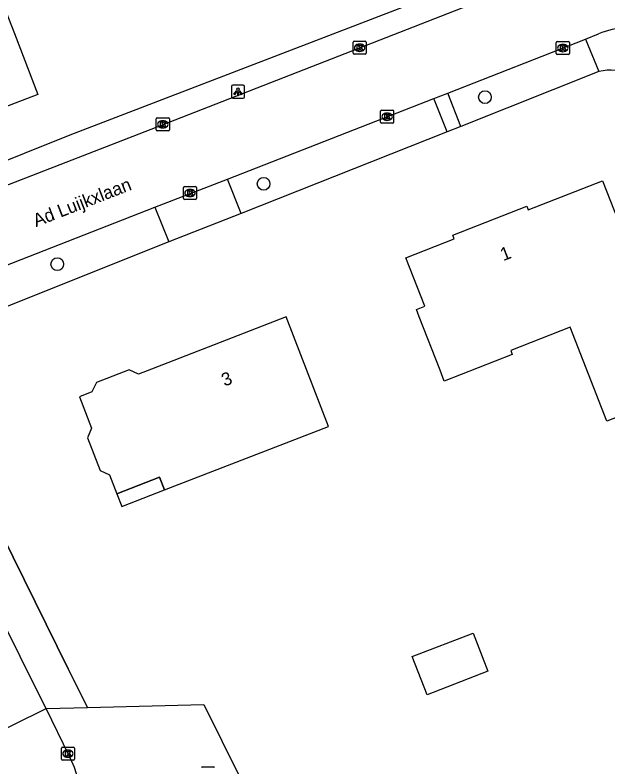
# Model space of a CAD drawing. Extents: x 157321 to 158827, y 386650 to 388532.
# Drawn here: x 158167.1 to 158212.6, y 386965.4 to 387023.2 of the extents above; entities that cross this region are included whole.
import ezdxf

# ---------------------------------------------------------------- set-up
doc = ezdxf.new("R2010")
doc.units = 0
for name, color, linetype in [('IMGEO_Boom', 7, 'Continuous'), ('IMGEO_Groenvoorziening', 7, 'Continuous'), ('IMGEO_Hek', 7, 'Continuous'), ('IMGEO_Kolk', 7, 'Continuous'), ('IMGEO_Lichtpunt', 7, 'Continuous'), ('IMGEO_Openbare_ruimte_label', 7, 'Continuous'), ('IMGEO_Pand', 7, 'Continuous'), ('IMGEO_Pand_nummerreeks', 7, 'Continuous'), ('IMGEO_Pand_overbouw', 7, 'Continuous'), ('IMGEO_Parkeervlak_open', 7, 'Continuous'), ('IMGEO_Rijbaan_lokaal_gesloten', 7, 'Continuous'), ('IMGEO_Rioolput', 7, 'Continuous'), ('IMGEO_Voetpad_open', 7, 'Continuous')]:
    doc.layers.add(name, color=color, linetype=linetype)

msp = doc.modelspace()

# ---------------------------------------------------------------- linework, layer by layer
at = {"layer": 'IMGEO_Boom'}
for centre in [(158203.118, 387016.859), (158186.141, 387010.206), (158170.316, 387004.038)]:
    msp.add_circle(centre, 0.489, dxfattribs=at)
at = {"layer": 'IMGEO_Groenvoorziening'}
for points in [[(158164.275, 387011.156), (158171.314, 387013.97), (158200.402, 387025.18), (158208.12, 387028.081)], [(158211.868, 387018.819), (158201.285, 387014.616)], [(158200.215, 387014.191), (158184.426, 387007.92)], [(158178.863, 387005.743), (158164.455, 387000), (158161.952, 386999.002), (158161.654, 386998.81), (158161.378, 386998.589), (158161.127, 386998.34), (158160.903, 386998.065), (158160.709, 386997.769), (158160.547, 386997.455), (158160.419, 386997.125), (158160.326, 386996.783), (158160.269, 386996.434), (158160.249, 386996.08), (158160.266, 386995.727), (158160.32, 386995.377), (158160.372, 386995.178), (158160.41, 386995.035), (158160.564, 386994.64), (158166.088, 386983.262), (158171.163, 386972.978), (158172.603, 386970.061), (158172.633, 386970.001)]]:
    msp.add_lwpolyline(points, dxfattribs=at)
at = {"layer": 'IMGEO_Hek'}
for points in [[(158171.314, 387013.97), (158200.402, 387025.18)], [(158171.163, 386972.978), (158166.088, 386983.262)], [(158172.633, 386970.001), (158172.603, 386970.061), (158171.163, 386972.978)]]:
    msp.add_lwpolyline(points, dxfattribs=at)
at = {"layer": 'IMGEO_Kolk'}
for p, q in [((158193.013, 387020.224), (158193.013, 387021.076)), ((158193.088, 387021.15), (158193.94, 387021.15)), ((158194.014, 387021.076), (158194.014, 387020.224)), ((158208.598, 387020.203), (158208.598, 387021.055)), ((158208.673, 387021.129), (158209.525, 387021.129)), ((158209.599, 387021.055), (158209.599, 387020.203)), ((158193.501, 387020.93), (158193.526, 387020.93)), ((158209.086, 387020.909), (158209.111, 387020.909)), ((158193.94, 387020.15), (158193.088, 387020.15)), ((158193.524, 387020.37), (158193.499, 387020.37)), ((158209.525, 387020.129), (158208.673, 387020.129)), ((158209.109, 387020.349), (158209.084, 387020.349)), ((158195.195, 387015.858), (158196.047, 387015.858)), ((158177.987, 387015.272), (158178.839, 387015.272)), ((158195.12, 387014.932), (158195.12, 387015.784)), ((158195.608, 387015.638), (158195.633, 387015.638)), ((158196.121, 387015.784), (158196.121, 387014.932)), ((158177.912, 387014.346), (158177.912, 387015.198)), ((158178.4, 387015.052), (158178.425, 387015.052)), ((158178.913, 387015.198), (158178.913, 387014.346)), ((158196.047, 387014.858), (158195.195, 387014.858)), ((158195.631, 387015.078), (158195.606, 387015.078)), ((158178.839, 387014.272), (158177.987, 387014.272)), ((158178.423, 387014.492), (158178.398, 387014.492)), ((158180.001, 387009.076), (158180.001, 387009.928)), ((158180.076, 387010.002), (158180.928, 387010.002)), ((158180.489, 387009.782), (158180.514, 387009.782)), ((158181.002, 387009.928), (158181.002, 387009.076)), ((158180.928, 387009.002), (158180.076, 387009.002)), ((158180.512, 387009.222), (158180.487, 387009.222)), ((158170.632, 386966.036), (158170.632, 386966.888)), ((158170.707, 386966.962), (158171.559, 386966.962)), ((158171.12, 386966.742), (158171.145, 386966.742)), ((158171.633, 386966.888), (158171.633, 386966.036)), ((158171.143, 386966.182), (158171.118, 386966.182)), ((158171.559, 386965.962), (158170.707, 386965.962))]:
    msp.add_line(p, q, dxfattribs=at)
for points in [[(158193.013, 387020.224), (158193.013, 387021.076)], [(158193.088, 387021.15), (158193.94, 387021.15)], [(158194.014, 387021.076), (158194.014, 387020.224)], [(158208.598, 387020.203), (158208.598, 387021.055)], [(158208.673, 387021.129), (158209.525, 387021.129)], [(158209.599, 387021.055), (158209.599, 387020.203)], [(158193.334, 387020.85), (158193.457, 387020.85), (158193.457, 387020.699), (158193.587, 387020.85), (158193.751, 387020.85), (158193.605, 387020.699), (158193.758, 387020.45), (158193.606, 387020.45), (158193.521, 387020.614), (158193.457, 387020.547), (158193.457, 387020.45), (158193.334, 387020.45), (158193.334, 387020.85)], [(158208.919, 387020.829), (158209.042, 387020.829), (158209.042, 387020.678), (158209.172, 387020.829), (158209.336, 387020.829), (158209.19, 387020.678), (158209.343, 387020.429), (158209.191, 387020.429), (158209.106, 387020.593), (158209.042, 387020.526), (158209.042, 387020.429), (158208.919, 387020.429), (158208.919, 387020.829)], [(158193.94, 387020.15), (158193.088, 387020.15)], [(158209.525, 387020.129), (158208.673, 387020.129)], [(158195.195, 387015.858), (158196.047, 387015.858)], [(158177.987, 387015.272), (158178.839, 387015.272)], [(158195.12, 387014.932), (158195.12, 387015.784)], [(158195.441, 387015.558), (158195.564, 387015.558), (158195.564, 387015.407), (158195.694, 387015.558), (158195.858, 387015.558), (158195.712, 387015.407), (158195.865, 387015.158), (158195.713, 387015.158), (158195.628, 387015.322), (158195.564, 387015.255), (158195.564, 387015.158), (158195.441, 387015.158), (158195.441, 387015.558)], [(158196.121, 387015.784), (158196.121, 387014.932)], [(158177.912, 387014.346), (158177.912, 387015.198)], [(158178.233, 387014.972), (158178.356, 387014.972), (158178.356, 387014.821), (158178.486, 387014.972), (158178.65, 387014.972), (158178.504, 387014.821), (158178.657, 387014.572), (158178.505, 387014.572), (158178.42, 387014.736), (158178.356, 387014.669), (158178.356, 387014.572), (158178.233, 387014.572), (158178.233, 387014.972)], [(158178.913, 387015.198), (158178.913, 387014.346)], [(158196.047, 387014.858), (158195.195, 387014.858)], [(158178.839, 387014.272), (158177.987, 387014.272)], [(158180.001, 387009.076), (158180.001, 387009.928)], [(158180.076, 387010.002), (158180.928, 387010.002)], [(158180.322, 387009.702), (158180.445, 387009.702), (158180.445, 387009.551), (158180.575, 387009.702), (158180.739, 387009.702), (158180.593, 387009.551), (158180.746, 387009.302), (158180.594, 387009.302), (158180.509, 387009.466), (158180.445, 387009.399), (158180.445, 387009.302), (158180.322, 387009.302), (158180.322, 387009.702)], [(158181.002, 387009.928), (158181.002, 387009.076)], [(158180.928, 387009.002), (158180.076, 387009.002)], [(158170.632, 386966.036), (158170.632, 386966.888)], [(158170.707, 386966.962), (158171.559, 386966.962)], [(158171.633, 386966.888), (158171.633, 386966.036)], [(158170.953, 386966.662), (158171.076, 386966.662), (158171.076, 386966.511), (158171.206, 386966.662), (158171.37, 386966.662), (158171.224, 386966.511), (158171.377, 386966.262), (158171.225, 386966.262), (158171.14, 386966.426), (158171.076, 386966.359), (158171.076, 386966.262), (158170.953, 386966.262), (158170.953, 386966.662)], [(158171.559, 386965.962), (158170.707, 386965.962)]]:
    msp.add_lwpolyline(points, dxfattribs=at)
for centre, start, end in [((158193.09, 387021.074), 91.55205, 178.44795), ((158193.09, 387021.074), 91.55205, 178.44795), ((158193.938, 387021.074), 1.55205, 88.44795), ((158193.938, 387021.074), 1.55205, 88.44795), ((158208.675, 387021.053), 91.55205, 178.44795), ((158208.675, 387021.053), 91.55205, 178.44795), ((158209.523, 387021.053), 1.55205, 88.44795), ((158209.523, 387021.053), 1.55205, 88.44795), ((158193.09, 387020.226), 181.55205, 268.44795), ((158193.09, 387020.226), 181.55205, 268.44795), ((158193.938, 387020.226), 271.55205, 358.44795), ((158193.938, 387020.226), 271.55205, 358.44795), ((158208.675, 387020.205), 181.55205, 268.44795), ((158208.675, 387020.205), 181.55205, 268.44795), ((158209.523, 387020.205), 271.55205, 358.44795), ((158209.523, 387020.205), 271.55205, 358.44795), ((158195.197, 387015.782), 91.55205, 178.44795), ((158195.197, 387015.782), 91.55205, 178.44795), ((158196.045, 387015.782), 1.55205, 88.44795), ((158196.045, 387015.782), 1.55205, 88.44795), ((158177.989, 387015.196), 91.55205, 178.44795), ((158177.989, 387015.196), 91.55205, 178.44795), ((158178.837, 387015.196), 1.55205, 88.44795), ((158178.837, 387015.196), 1.55205, 88.44795), ((158195.197, 387014.934), 181.55205, 268.44795), ((158195.197, 387014.934), 181.55205, 268.44795), ((158196.045, 387014.934), 271.55205, 358.44795), ((158196.045, 387014.934), 271.55205, 358.44795), ((158177.989, 387014.348), 181.55205, 268.44795), ((158177.989, 387014.348), 181.55205, 268.44795), ((158178.837, 387014.348), 271.55205, 358.44795), ((158178.837, 387014.348), 271.55205, 358.44795), ((158180.078, 387009.926), 91.55205, 178.44795), ((158180.078, 387009.926), 91.55205, 178.44795), ((158180.926, 387009.926), 1.55205, 88.44795), ((158180.926, 387009.926), 1.55205, 88.44795), ((158180.078, 387009.078), 181.55205, 268.44795), ((158180.078, 387009.078), 181.55205, 268.44795), ((158180.926, 387009.078), 271.55205, 358.44795), ((158180.926, 387009.078), 271.55205, 358.44795), ((158170.709, 386966.886), 91.55205, 178.44795), ((158170.709, 386966.886), 91.55205, 178.44795), ((158171.557, 386966.886), 1.55205, 88.44795), ((158171.557, 386966.886), 1.55205, 88.44795), ((158170.709, 386966.038), 181.55205, 268.44795), ((158170.709, 386966.038), 181.55205, 268.44795), ((158171.557, 386966.038), 271.55205, 358.44795), ((158171.557, 386966.038), 271.55205, 358.44795)]:
    msp.add_arc(centre, 0.0765, start, end, dxfattribs=at)
for centre, major_axis, ratio, start_param, end_param in [((158193.5, 387020.65), (-0.387, 0.002), 0.722429, 4.712389, 7.853982), ((158193.525, 387020.65), (-0.39, 0.002), 0.717154, 1.570796, 4.712389), ((158209.085, 387020.629), (-0.387, 0.002), 0.722429, 4.712389, 7.853982), ((158209.11, 387020.629), (-0.39, 0.002), 0.717154, 1.570796, 4.712389), ((158195.607, 387015.358), (-0.387, 0.002), 0.722429, 4.712389, 7.853982), ((158195.632, 387015.358), (-0.39, 0.002), 0.717154, 1.570796, 4.712389), ((158178.399, 387014.772), (-0.387, 0.002), 0.722429, 4.712389, 7.853982), ((158178.424, 387014.772), (-0.39, 0.002), 0.717154, 1.570796, 4.712389), ((158180.488, 387009.502), (-0.387, 0.002), 0.722429, 4.712389, 7.853982), ((158180.513, 387009.502), (-0.39, 0.002), 0.717154, 1.570796, 4.712389), ((158171.119, 386966.462), (-0.387, 0.002), 0.722429, 4.712389, 7.853982), ((158171.144, 386966.462), (-0.39, 0.002), 0.717154, 1.570796, 4.712389)]:
    msp.add_ellipse(centre, major_axis=major_axis, ratio=ratio, start_param=start_param, end_param=end_param, dxfattribs=at)
at = {"layer": 'IMGEO_Lichtpunt'}
for p, q in [((158183.681, 387017.675), (158183.681, 387016.868)), ((158183.681, 387017.675), (158183.681, 387016.868)), ((158184.583, 387017.77), (158183.775, 387017.77)), ((158184.583, 387017.77), (158183.775, 387017.77)), ((158184.677, 387016.868), (158184.677, 387017.675)), ((158184.677, 387016.868), (158184.677, 387017.675)), ((158183.775, 387016.774), (158184.583, 387016.774)), ((158183.775, 387016.774), (158184.583, 387016.774))]:
    msp.add_line(p, q, dxfattribs=at)
for points in [[(158184.055, 387017.339), (158184.094, 387017.311), (158183.906, 387017.049), (158183.868, 387017.076), (158184.055, 387017.339)], [(158184.157, 387017.291), (158184.204, 387017.291), (158184.204, 387016.969), (158184.157, 387016.969), (158184.157, 387017.291)], [(158184.267, 387017.311), (158184.305, 387017.338), (158184.492, 387017.076), (158184.453, 387017.048), (158184.267, 387017.311)]]:
    msp.add_lwpolyline(points, dxfattribs=at)
msp.add_circle((158184.18, 387017.473), 0.0994, dxfattribs=at)
for centre, start, end in [((158183.775, 387017.675), 90, 180), ((158183.775, 387017.675), 90, 180), ((158184.583, 387017.675), 0, 90), ((158184.583, 387017.675), 0, 90), ((158183.775, 387016.868), 180, 270), ((158183.775, 387016.868), 180, 270), ((158184.583, 387016.868), 270, 0), ((158184.583, 387016.868), 270, 360)]:
    msp.add_arc(centre, 0.0946, start, end, dxfattribs=at)
at = {"layer": 'IMGEO_Pand'}
for points in [[(158162.548, 387032.541), (158164.384, 387028.764), (158160.022, 387026.644), (158162.091, 387022.388), (158166.167, 387023.964), (158167.029, 387021.736), (158168.833, 387017.072), (158164.111, 387015.261), (158163.822, 387015.989), (158160.085, 387014.554), (158160.396, 387013.816), (158156.273, 387012.213), (158153.168, 387020.235), (158154.576, 387020.78), (158151.462, 387027.153), (158155.959, 387029.339), (158158.186, 387030.421), (158162.548, 387032.541)], [(158212.479, 386991.995), (158209.668, 386999.193), (158205.096, 386997.407), (158205.216, 386997.1), (158200.001, 386995.063), (158199.676, 386995.898), (158198.081, 387000), (158197.864, 387000.558), (158198.517, 387000.816), (158197.044, 387004.537), (158200.754, 387005.991), (158200.649, 387006.272), (158206.336, 387008.49), (158206.445, 387008.21), (158212.151, 387010.437), (158214.217, 387005.164), (158214.858, 387005.415), (158216.98, 387000), (158219.103, 386994.583), (158214.446, 386992.764), (158212.479, 386991.995)], [(158187.871, 386999.983), (158182.364, 386997.85), (158177.54, 386995.981), (158176.56, 386995.601), (158175.841, 386995.929), (158173.318, 386994.96), (158172.975, 386994.229), (158172.026, 386993.842), (158172.947, 386991.453), (158172.633, 386990.713), (158173.596, 386988.189), (158174.332, 386987.858), (158174.89, 386986.42), (158178.165, 386987.686), (158178.542, 386986.711), (158191.118, 386991.57), (158187.871, 386999.983)], [(158202.212, 386975.718), (158203.346, 386972.784), (158198.681, 386970.981), (158197.547, 386973.916), (158202.212, 386975.718)]]:
    msp.add_lwpolyline(points, dxfattribs=at)
at = {"layer": 'IMGEO_Pand_overbouw'}
msp.add_lwpolyline([(158178.542, 386986.711), (158178.165, 386987.686), (158174.89, 386986.42), (158175.267, 386985.446)], close=True, dxfattribs=at)
at = {"layer": 'IMGEO_Parkeervlak_open'}
for points in [[(158172.633, 386970.001), (158181.572, 386970.234), (158188.501, 386956.252), (158166.14, 386945.101), (158164.393, 386948.592)], [(158169.454, 386969.918), (158172.633, 386970.001)]]:
    msp.add_lwpolyline(points, dxfattribs=at)
at = {"layer": 'IMGEO_Rijbaan_lokaal_gesloten'}
for points in [[(158208.687, 387026.576), (158178.74, 387014.873), (158164.899, 387009.476)], [(158210.846, 387021.313), (158211.832, 387021.713)], [(158200.275, 387017.171), (158210.846, 387021.313)], [(158199.19, 387016.746), (158200.275, 387017.171)], [(158183.373, 387010.572), (158195.353, 387015.242), (158199.19, 387016.746)], [(158177.812, 387008.426), (158183.373, 387010.572)], [(158160.803, 387001.762), (158177.812, 387008.426)], [(158169.454, 386969.918), (158168.543, 386971.758), (158157.688, 386993.689)], [(158164.386, 386967.433), (158169.454, 386969.918)], [(158171.226, 386966.306), (158169.454, 386969.918)]]:
    msp.add_lwpolyline(points, dxfattribs=at)
for centre, radius, start, end in [((158214.065, 387016.526), 5.647, 68.91633, 113.28708), ((158162.274, 386961.788), 10.027, 298.62431, 26.78132)]:
    msp.add_arc(centre, radius, start, end, dxfattribs=at)
at = {"layer": 'IMGEO_Rioolput'}
msp.add_line((158181.459, 386965.442), (158182.311, 386965.442), dxfattribs=at)
msp.add_lwpolyline([(158181.459, 386965.442), (158182.311, 386965.442)], dxfattribs=at)
for centre, start, end in [((158181.461, 386965.366), 91.55205, 178.44795), ((158181.461, 386965.366), 91.55205, 178.44795), ((158182.309, 386965.366), 1.55205, 88.44795), ((158182.309, 386965.366), 1.55205, 88.44795)]:
    msp.add_arc(centre, 0.0765, start, end, dxfattribs=at)
at = {"layer": 'IMGEO_Voetpad_open'}
for points in [[(158210.846, 387021.313), (158211.868, 387018.819)], [(158201.285, 387014.616), (158200.275, 387017.171)], [(158200.215, 387014.191), (158199.19, 387016.746)], [(158201.285, 387014.616), (158200.215, 387014.191)], [(158184.426, 387007.92), (158183.373, 387010.572)], [(158177.812, 387008.426), (158178.863, 387005.743)], [(158184.426, 387007.92), (158178.863, 387005.743)]]:
    msp.add_lwpolyline(points, dxfattribs=at)
msp.add_arc((158212.708, 387015.661), 3.268, 18.2642, 104.90237, dxfattribs=at)

# ---------------------------------------------------------------- texts
at = {"layer": 'IMGEO_Openbare_ruimte_label'}
msp.add_text('Ad Luijkxlaan', height=1, rotation=21.33353, dxfattribs=at).set_placement((158168.694, 387006.878))
at = {"layer": 'IMGEO_Pand_nummerreeks'}
for s, rotation, p in [('1', 21.30639, (158204.533, 387004.266)), ('3', 21.17652, (158183.144, 386994.634))]:
    msp.add_text(s, height=1, rotation=rotation, dxfattribs=at).set_placement(p)

doc.saveas('drawing.dxf')
